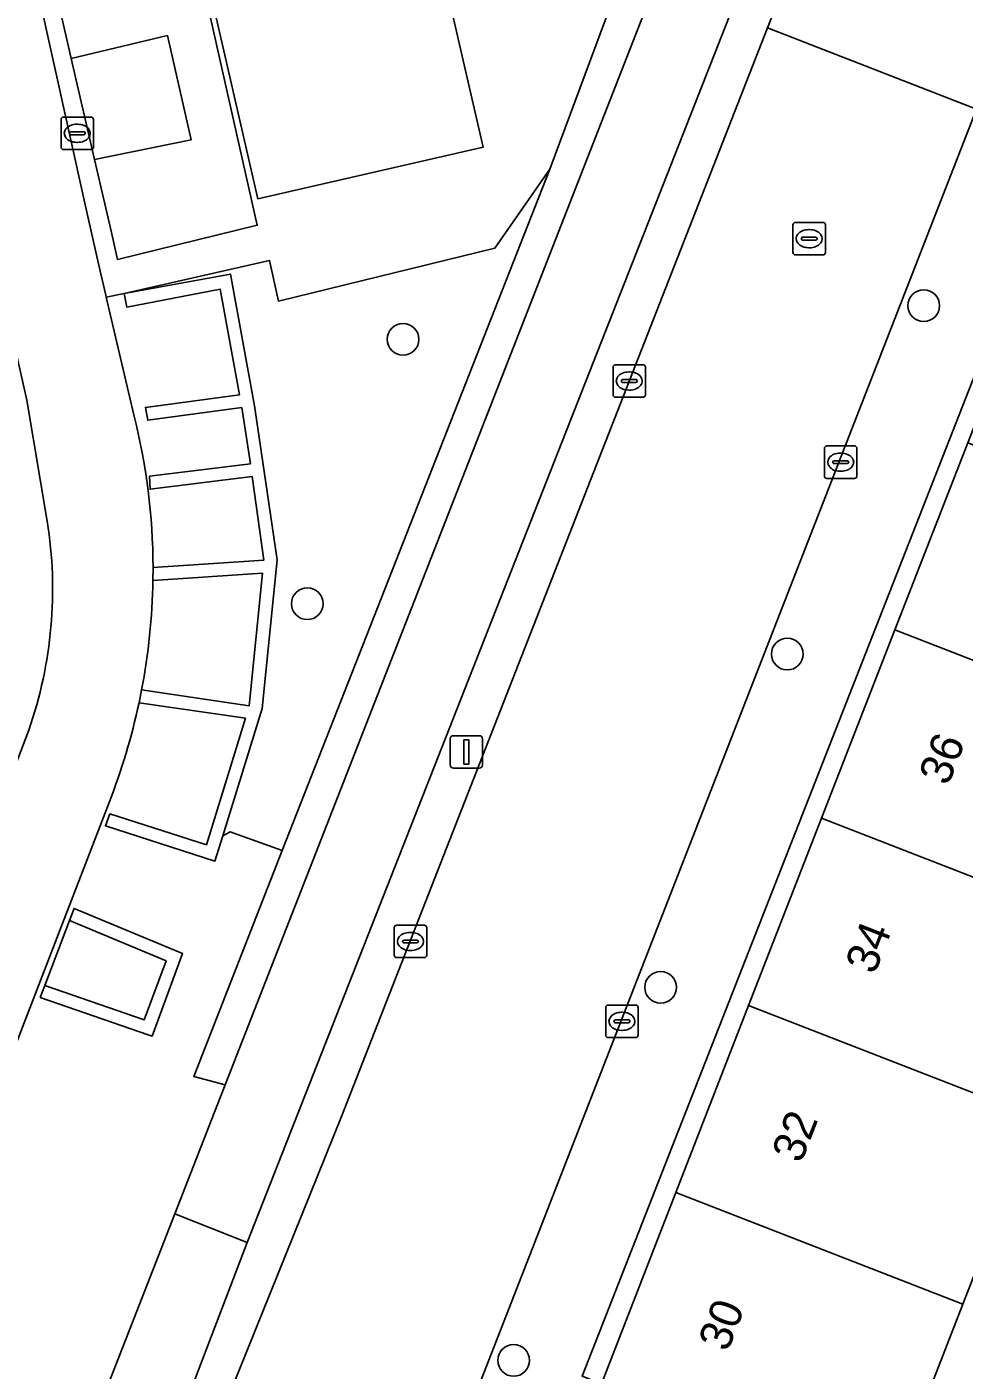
# Model space of a CAD drawing. Extents: x 161248 to 161848, y 384871 to 385383.
# Drawn here: x 161611.17 to 161640.06, y 385146.52 to 385187.96 of the extents above; entities that cross this region are included whole.
import ezdxf

# ---------------------------------------------------------------- set-up
doc = ezdxf.new("R2010")
doc.units = 0
for name, color, linetype in [('IMGEO_Boom', 7, 'Continuous'), ('IMGEO_Erf', 7, 'Continuous'), ('IMGEO_Groenvoorziening', 7, 'Continuous'), ('IMGEO_Haag', 7, 'Continuous'), ('IMGEO_Hek', 7, 'Continuous'), ('IMGEO_Kolk', 7, 'Continuous'), ('IMGEO_Lichtmast', 7, 'Continuous'), ('IMGEO_Pand', 7, 'Continuous'), ('IMGEO_Pand_nummerreeks', 7, 'Continuous'), ('IMGEO_Rijbaan_lokaal_open', 7, 'Continuous'), ('IMGEO_Rioolput', 7, 'Continuous'), ('IMGEO_Terreindeel_open', 7, 'Continuous'), ('IMGEO_Voetpad_gesloten', 7, 'Continuous'), ('IMGEO_Voetpad_open', 7, 'Continuous')]:
    doc.layers.add(name, color=color, linetype=linetype)

msp = doc.modelspace()

# ---------------------------------------------------------------- linework, layer by layer
at = {"layer": 'IMGEO_Boom'}
for centre in [(161638.818, 385179.355), (161622.765, 385178.318), (161619.811, 385170.162), (161634.608, 385168.608), (161630.703, 385158.33), (161626.175, 385146.821)]:
    msp.add_circle(centre, 0.489, dxfattribs=at)
at = {"layer": 'IMGEO_Erf'}
msp.add_lwpolyline([(161637.929, 385169.353), (161640.175, 385175.123), (161642.475, 385181.032), (161641.964, 385181.232), (161628.283, 385146.338), (161628.877, 385146.101), (161631.173, 385151.999), (161633.419, 385157.768), (161635.668, 385163.546)], close=True, dxfattribs=at)
msp.add_lwpolyline([(161642.272, 385154.325), (161640.026, 385148.555), (161639.543, 385147.315), (161637.729, 385142.655), (161646.017, 385139.442)], dxfattribs=at)
at = {"layer": 'IMGEO_Groenvoorziening'}
for points in [[(161646.836, 385225.698), (161643.668, 385222.865), (161637.478, 385207.021), (161628.431, 385183.861), (161619.974, 385162.211), (161617.282, 385155.322), (161615.729, 385151.345), (161617.957, 385150.456), (161645.653, 385220.933)], [(161611.796, 385172.704), (161611.168, 385176.441), (161610.278, 385180.329)], [(161617.126, 385179.863), (161614.248, 385179.314), (161614.17, 385179.735), (161613.615, 385179.618), (161614.465, 385175.99)], [(161615.056, 385171.281), (161618.475, 385171.507), (161618.116, 385174.086), (161614.965, 385173.694), (161614.952, 385174.095), (161618.056, 385174.482), (161617.793, 385176.211), (161614.894, 385175.822), (161614.821, 385176.216), (161617.721, 385176.605), (161617.126, 385179.863)], [(161614.703, 385167.503), (161618.024, 385167.014), (161618.434, 385171.103)], [(161618.434, 385171.103), (161615.053, 385170.879)], [(161615.729, 385151.345), (161617.282, 385155.322), (161616.31, 385155.581), (161619.042, 385162.548), (161617.43, 385163.13), (161617.206, 385163.007), (161616.965, 385162.226), (161613.587, 385163.306), (161613.729, 385163.681), (161616.702, 385162.73), (161617.905, 385166.627), (161614.624, 385167.11)], [(161610.513, 385164.397), (161611.227, 385166.259)], [(161613.699, 385164.033), (161605.12, 385141.803)], [(161605.298, 385140.615), (161606.866, 385137.343), (161607.699, 385135.6), (161608.267, 385134.065), (161608.553, 385133.655), (161608.955, 385133.457), (161612.34, 385142.048), (161612.128, 385142.128), (161612.168, 385142.23), (161615.729, 385151.345)]]:
    msp.add_lwpolyline(points, dxfattribs=at)
for points in [[(161619.974, 385162.211), (161628.431, 385183.861), (161637.478, 385207.021), (161643.668, 385222.865), (161641.893, 385221.599), (161637.756, 385221.037), (161637.166, 385220.965), (161637.21, 385220.572), (161637.774, 385220.635), (161641.62, 385221.158), (161637.86, 385210.743), (161638.048, 385210.676), (161627.386, 385208.143), (161627.429, 385207.514), (161637.241, 385209.868), (161636.496, 385208.343), (161627.284, 385183.564), (161619.042, 385162.548), (161616.31, 385155.581), (161617.282, 385155.322)], [(161616.367, 385190.299), (161615.55, 385190.108), (161615.215, 385190.03), (161612.008, 385189.279), (161612.537, 385186.981), (161615.497, 385187.685), (161616.231, 385184.47), (161613.255, 385183.866), (161613.774, 385181.612), (161613.964, 385180.783), (161618.271, 385181.836)], [(161612.537, 385186.981), (161613.255, 385183.866), (161616.231, 385184.47), (161615.497, 385187.685)], [(161627.284, 385183.564), (161625.596, 385181.133), (161618.925, 385179.496), (161618.648, 385180.752), (161614.17, 385179.735), (161617.447, 385180.331), (161618.188, 385176.271), (161618.878, 385171.515), (161618.418, 385166.934), (161617.206, 385163.007), (161617.43, 385163.13), (161619.042, 385162.548)], [(161618.878, 385171.515), (161618.188, 385176.271), (161617.447, 385180.331), (161614.17, 385179.735), (161614.248, 385179.314), (161617.126, 385179.863), (161617.721, 385176.605), (161614.821, 385176.216), (161614.894, 385175.822), (161617.793, 385176.211), (161618.056, 385174.482), (161614.952, 385174.095), (161614.965, 385173.694), (161618.116, 385174.086), (161618.475, 385171.507), (161615.056, 385171.281), (161615.053, 385170.879), (161618.434, 385171.103), (161618.024, 385167.014), (161614.703, 385167.503), (161614.624, 385167.11), (161617.905, 385166.627), (161616.702, 385162.73), (161613.729, 385163.681), (161613.587, 385163.306), (161616.965, 385162.226), (161617.206, 385163.007), (161618.418, 385166.934)], [(161611.58, 385158.011), (161614.908, 385156.866), (161615.027, 385156.826), (161615.967, 385159.369), (161612.624, 385160.764), (161612.482, 385160.39), (161615.459, 385159.148), (161614.787, 385157.331), (161611.722, 385158.385)], [(161611.58, 385158.011), (161611.722, 385158.385), (161612.482, 385160.39), (161612.624, 385160.764), (161615.967, 385159.369), (161615.027, 385156.826), (161614.908, 385156.866)], [(161615.459, 385159.148), (161612.482, 385160.39), (161611.722, 385158.385), (161614.787, 385157.331)], [(161617.957, 385150.456), (161615.729, 385151.345), (161612.168, 385142.23), (161612.128, 385142.128), (161612.34, 385142.048), (161614.443, 385141.247), (161614.501, 385141.406)]]:
    msp.add_lwpolyline(points, close=True, dxfattribs=at)
for centre, radius, start, end in [((161595.382, 385171.203), 19.675, 0.2261, 14.0808), ((161598.651, 385170.617), 13.309, 340.8872, 9.0222), ((161595.409, 385171.209), 19.647, 349.1259, 359.0364), ((161595.233, 385171.262), 19.831, 338.6216, 347.915)]:
    msp.add_arc(centre, radius, start, end, dxfattribs=at)
at = {"layer": 'IMGEO_Haag'}
for points in [[(161619.974, 385162.211), (161628.431, 385183.861), (161637.478, 385207.021), (161643.668, 385222.865), (161641.893, 385221.599), (161637.756, 385221.037), (161637.166, 385220.965), (161637.21, 385220.572), (161637.774, 385220.635), (161641.62, 385221.158), (161637.86, 385210.743), (161638.048, 385210.676), (161627.386, 385208.143), (161627.429, 385207.514), (161637.241, 385209.868), (161636.496, 385208.343), (161627.284, 385183.564), (161619.042, 385162.548), (161616.31, 385155.581), (161617.282, 385155.322)], [(161618.878, 385171.515), (161618.188, 385176.271), (161617.447, 385180.331), (161614.17, 385179.735), (161614.248, 385179.314), (161617.126, 385179.863), (161617.721, 385176.605), (161614.821, 385176.216), (161614.894, 385175.822), (161617.793, 385176.211), (161618.056, 385174.482), (161614.952, 385174.095), (161614.965, 385173.694), (161618.116, 385174.086), (161618.475, 385171.507), (161615.056, 385171.281), (161615.053, 385170.879), (161618.434, 385171.103), (161618.024, 385167.014), (161614.703, 385167.503), (161614.624, 385167.11), (161617.905, 385166.627), (161616.702, 385162.73), (161613.729, 385163.681), (161613.587, 385163.306), (161616.965, 385162.226), (161617.206, 385163.007), (161618.418, 385166.934)], [(161611.58, 385158.011), (161614.908, 385156.866), (161615.027, 385156.826), (161615.967, 385159.369), (161612.624, 385160.764), (161612.482, 385160.39), (161615.459, 385159.148), (161614.787, 385157.331), (161611.722, 385158.385)]]:
    msp.add_lwpolyline(points, close=True, dxfattribs=at)
at = {"layer": 'IMGEO_Hek'}
for points in [[(161637.478, 385207.021), (161628.431, 385183.861)], [(161628.431, 385183.861), (161619.974, 385162.211)], [(161619.974, 385162.211), (161617.282, 385155.322)], [(161617.282, 385155.322), (161615.729, 385151.345)], [(161615.729, 385151.345), (161612.168, 385142.23)]]:
    msp.add_lwpolyline(points, dxfattribs=at)
at = {"layer": 'IMGEO_Kolk'}
for p, q in [((161612.22, 385184.246), (161612.22, 385185.098)), ((161612.295, 385185.172), (161613.147, 385185.172)), ((161612.708, 385184.952), (161612.733, 385184.952)), ((161613.221, 385185.098), (161613.221, 385184.246)), ((161612.479, 385184.666), (161612.479, 385184.678)), ((161612.917, 385184.629), (161612.519, 385184.629)), ((161612.522, 385184.715), (161612.92, 385184.715)), ((161612.963, 385184.678), (161612.963, 385184.666)), ((161613.147, 385184.172), (161612.295, 385184.172)), ((161612.731, 385184.392), (161612.706, 385184.392)), ((161629.237, 385176.606), (161629.237, 385177.458)), ((161629.312, 385177.532), (161630.164, 385177.532)), ((161630.238, 385177.458), (161630.238, 385176.606)), ((161629.496, 385177.026), (161629.496, 385177.038)), ((161629.539, 385177.075), (161629.937, 385177.075)), ((161629.725, 385177.312), (161629.75, 385177.312)), ((161629.98, 385177.038), (161629.98, 385177.026)), ((161629.934, 385176.989), (161629.536, 385176.989)), ((161629.748, 385176.752), (161629.723, 385176.752)), ((161630.164, 385176.532), (161629.312, 385176.532)), ((161635.755, 385174.102), (161635.755, 385174.954)), ((161635.83, 385175.028), (161636.682, 385175.028)), ((161636.756, 385174.954), (161636.756, 385174.102)), ((161636.014, 385174.522), (161636.014, 385174.534)), ((161636.057, 385174.571), (161636.455, 385174.571)), ((161636.243, 385174.808), (161636.268, 385174.808)), ((161636.498, 385174.534), (161636.498, 385174.522)), ((161636.452, 385174.485), (161636.054, 385174.485)), ((161636.266, 385174.248), (161636.241, 385174.248)), ((161636.682, 385174.028), (161635.83, 385174.028)), ((161622.492, 385159.319), (161622.492, 385160.171)), ((161622.567, 385160.245), (161623.419, 385160.245)), ((161622.98, 385160.025), (161623.005, 385160.025)), ((161623.493, 385160.171), (161623.493, 385159.319)), ((161622.751, 385159.739), (161622.751, 385159.751)), ((161623.189, 385159.702), (161622.791, 385159.702)), ((161622.794, 385159.788), (161623.192, 385159.788)), ((161623.235, 385159.751), (161623.235, 385159.739)), ((161623.419, 385159.245), (161622.567, 385159.245)), ((161623.003, 385159.465), (161622.978, 385159.465)), ((161629.012, 385156.855), (161629.012, 385157.707)), ((161629.087, 385157.781), (161629.939, 385157.781)), ((161629.5, 385157.561), (161629.525, 385157.561)), ((161630.013, 385157.707), (161630.013, 385156.855)), ((161629.271, 385157.275), (161629.271, 385157.287)), ((161629.709, 385157.238), (161629.311, 385157.238)), ((161629.314, 385157.324), (161629.712, 385157.324)), ((161629.755, 385157.287), (161629.755, 385157.275)), ((161629.939, 385156.781), (161629.087, 385156.781)), ((161629.523, 385157.001), (161629.498, 385157.001))]:
    msp.add_line(p, q, dxfattribs=at)
for points in [[(161612.22, 385184.246), (161612.22, 385185.098)], [(161612.295, 385185.172), (161613.147, 385185.172)], [(161613.221, 385185.098), (161613.221, 385184.246)], [(161613.147, 385184.172), (161612.295, 385184.172)], [(161629.237, 385176.606), (161629.237, 385177.458)], [(161629.312, 385177.532), (161630.164, 385177.532)], [(161630.238, 385177.458), (161630.238, 385176.606)], [(161630.164, 385176.532), (161629.312, 385176.532)], [(161635.755, 385174.102), (161635.755, 385174.954)], [(161635.83, 385175.028), (161636.682, 385175.028)], [(161636.756, 385174.954), (161636.756, 385174.102)], [(161636.682, 385174.028), (161635.83, 385174.028)], [(161622.492, 385159.319), (161622.492, 385160.171)], [(161622.567, 385160.245), (161623.419, 385160.245)], [(161623.493, 385160.171), (161623.493, 385159.319)], [(161623.419, 385159.245), (161622.567, 385159.245)], [(161629.012, 385156.855), (161629.012, 385157.707)], [(161629.087, 385157.781), (161629.939, 385157.781)], [(161630.013, 385157.707), (161630.013, 385156.855)], [(161629.939, 385156.781), (161629.087, 385156.781)]]:
    msp.add_lwpolyline(points, dxfattribs=at)
for centre, radius, start, end in [((161612.297, 385185.096), 0.0765, 91.552, 178.448), ((161612.297, 385185.096), 0.0765, 91.552, 178.448), ((161613.145, 385185.096), 0.0765, 1.552, 88.448), ((161613.145, 385185.096), 0.0765, 1.552, 88.448), ((161612.519, 385184.675), 0.0403, 85.8775, 175.7526), ((161612.516, 385184.665), 0.0366, 178.938, 274.7102), ((161612.92, 385184.672), 0.043, 264.8664, 352.4533), ((161612.924, 385184.677), 0.0386, 1.7309, 96.639), ((161612.297, 385184.248), 0.0765, 181.552, 268.448), ((161612.297, 385184.248), 0.0765, 181.552, 268.448), ((161613.145, 385184.248), 0.0765, 271.552, 358.448), ((161613.145, 385184.248), 0.0765, 271.552, 358.448), ((161629.314, 385177.456), 0.0765, 91.552, 178.448), ((161629.314, 385177.456), 0.0765, 91.552, 178.448), ((161630.162, 385177.456), 0.0765, 1.552, 88.448), ((161630.162, 385177.456), 0.0765, 1.552, 88.448), ((161629.536, 385177.035), 0.0403, 85.8775, 175.7526), ((161629.533, 385177.025), 0.0366, 178.938, 274.7102), ((161629.937, 385177.032), 0.043, 264.8664, 352.4533), ((161629.941, 385177.037), 0.0386, 1.7309, 96.639), ((161629.314, 385176.608), 0.0765, 181.552, 268.448), ((161629.314, 385176.608), 0.0765, 181.552, 268.448), ((161630.162, 385176.608), 0.0765, 271.552, 358.448), ((161630.162, 385176.608), 0.0765, 271.552, 358.448), ((161635.832, 385174.952), 0.0765, 91.552, 178.448), ((161635.832, 385174.952), 0.0765, 91.552, 178.448), ((161636.68, 385174.952), 0.0765, 1.552, 88.448), ((161636.68, 385174.952), 0.0765, 1.552, 88.448), ((161636.054, 385174.531), 0.0403, 85.8775, 175.7526), ((161636.051, 385174.521), 0.0366, 178.938, 274.7102), ((161636.455, 385174.528), 0.043, 264.8664, 352.4533), ((161636.459, 385174.533), 0.0386, 1.7309, 96.639), ((161635.832, 385174.104), 0.0765, 181.552, 268.448), ((161635.832, 385174.104), 0.0765, 181.552, 268.448), ((161636.68, 385174.104), 0.0765, 271.552, 358.448), ((161636.68, 385174.104), 0.0765, 271.552, 358.448), ((161622.569, 385160.169), 0.0765, 91.552, 178.448), ((161622.569, 385160.169), 0.0765, 91.552, 178.448), ((161623.417, 385160.169), 0.0765, 1.552, 88.448), ((161623.417, 385160.169), 0.0765, 1.552, 88.448), ((161622.791, 385159.748), 0.0403, 85.8775, 175.7526), ((161622.788, 385159.738), 0.0366, 178.938, 274.7102), ((161623.192, 385159.745), 0.043, 264.8664, 352.4533), ((161623.196, 385159.75), 0.0386, 1.7309, 96.639), ((161622.569, 385159.321), 0.0765, 181.552, 268.448), ((161622.569, 385159.321), 0.0765, 181.552, 268.448), ((161623.417, 385159.321), 0.0765, 271.552, 358.448), ((161623.417, 385159.321), 0.0765, 271.552, 358.448), ((161629.089, 385157.705), 0.0765, 91.552, 178.448), ((161629.089, 385157.705), 0.0765, 91.552, 178.448), ((161629.937, 385157.705), 0.0765, 1.552, 88.448), ((161629.937, 385157.705), 0.0765, 1.552, 88.448), ((161629.311, 385157.284), 0.0403, 85.8775, 175.7526), ((161629.308, 385157.274), 0.0366, 178.938, 274.7102), ((161629.712, 385157.281), 0.043, 264.8664, 352.4533), ((161629.716, 385157.286), 0.0386, 1.7309, 96.639), ((161629.089, 385156.857), 0.0765, 181.552, 268.448), ((161629.089, 385156.857), 0.0765, 181.552, 268.448), ((161629.937, 385156.857), 0.0765, 271.552, 358.448), ((161629.937, 385156.857), 0.0765, 271.552, 358.448)]:
    msp.add_arc(centre, radius, start, end, dxfattribs=at)
for centre, major_axis, ratio, start_param, end_param in [((161612.707, 385184.672), (-0.387, 0.002), 0.722429, 4.712389, 7.853982), ((161612.732, 385184.672), (-0.39, 0.002), 0.717154, 1.570796, 4.712389), ((161629.724, 385177.032), (-0.387, 0.002), 0.722429, 4.712389, 7.853982), ((161629.749, 385177.032), (-0.39, 0.002), 0.717154, 1.570796, 4.712389), ((161636.242, 385174.528), (-0.387, 0.002), 0.722429, 4.712389, 7.853982), ((161636.267, 385174.528), (-0.39, 0.002), 0.717154, 1.570796, 4.712389), ((161622.979, 385159.745), (-0.387, 0.002), 0.722429, 4.712389, 7.853982), ((161623.004, 385159.745), (-0.39, 0.002), 0.717154, 1.570796, 4.712389), ((161629.499, 385157.281), (-0.387, 0.002), 0.722429, 4.712389, 7.853982), ((161629.524, 385157.281), (-0.39, 0.002), 0.717154, 1.570796, 4.712389)]:
    msp.add_ellipse(centre, major_axis=major_axis, ratio=ratio, start_param=start_param, end_param=end_param, dxfattribs=at)
at = {"layer": 'IMGEO_Lichtmast'}
for p, q in [((161624.221, 385165.192), (161624.221, 385165.992)), ((161624.221, 385165.992), (161624.221, 385165.192)), ((161624.321, 385166.092), (161625.111, 385166.092)), ((161625.111, 385166.092), (161624.321, 385166.092)), ((161625.211, 385165.992), (161625.211, 385165.192)), ((161625.211, 385165.192), (161625.211, 385165.992)), ((161625.111, 385165.092), (161624.321, 385165.092)), ((161624.321, 385165.092), (161625.111, 385165.092))]:
    msp.add_line(p, q, dxfattribs=at)
msp.add_lwpolyline([(161624.641, 385165.967), (161624.791, 385165.967), (161624.791, 385165.217), (161624.641, 385165.217), (161624.641, 385165.967)], dxfattribs=at)
for centre, start, end in [((161624.321, 385165.992), 90, 180), ((161624.321, 385165.992), 90, 180), ((161625.111, 385165.992), 0, 90), ((161625.111, 385165.992), 360, 90), ((161624.321, 385165.192), 180, 270), ((161624.321, 385165.192), 180, 270), ((161625.111, 385165.192), 270, 0), ((161625.111, 385165.192), 270, 0)]:
    msp.add_arc(centre, 0.1, start, end, dxfattribs=at)
at = {"layer": 'IMGEO_Pand'}
for points in [[(161618.29, 385182.65), (161625.229, 385184.243), (161622.605, 385195.663), (161615.667, 385194.069)], [(161640.175, 385175.123), (161637.929, 385169.353), (161646.782, 385165.911), (161649.028, 385171.681)], [(161644.522, 385160.104), (161646.782, 385165.911), (161637.929, 385169.353), (161635.668, 385163.546)], [(161642.272, 385154.325), (161644.522, 385160.104), (161635.668, 385163.546), (161633.419, 385157.768)], [(161640.026, 385148.555), (161642.272, 385154.325), (161633.419, 385157.768), (161631.173, 385151.999)], [(161637.729, 385142.655), (161639.543, 385147.315), (161640.026, 385148.555), (161631.173, 385151.999), (161628.877, 385146.101)]]:
    msp.add_lwpolyline(points, close=True, dxfattribs=at)
at = {"layer": 'IMGEO_Rijbaan_lokaal_open'}
for points in [[(161640.44, 385185.42), (161641.438, 385187.982), (161635.004, 385190.489), (161634.002, 385187.929)], [(161640.44, 385185.42), (161634.002, 385187.929), (161620.865, 385154.341), (161616.012, 385142.32), (161616.144, 385142.272), (161622.644, 385139.739)]]:
    msp.add_lwpolyline(points, close=True, dxfattribs=at)
at = {"layer": 'IMGEO_Rioolput'}
for p, q in [((161634.785, 385180.996), (161634.785, 385181.848)), ((161634.86, 385181.922), (161635.712, 385181.922)), ((161635.273, 385181.702), (161635.298, 385181.702)), ((161635.786, 385181.848), (161635.786, 385180.996)), ((161635.044, 385181.416), (161635.044, 385181.428)), ((161635.482, 385181.379), (161635.084, 385181.379)), ((161635.087, 385181.465), (161635.485, 385181.465)), ((161635.528, 385181.428), (161635.528, 385181.416)), ((161635.712, 385180.922), (161634.86, 385180.922)), ((161635.296, 385181.142), (161635.271, 385181.142))]:
    msp.add_line(p, q, dxfattribs=at)
for points in [[(161634.785, 385180.996), (161634.785, 385181.848)], [(161634.86, 385181.922), (161635.712, 385181.922)], [(161635.786, 385181.848), (161635.786, 385180.996)], [(161635.712, 385180.922), (161634.86, 385180.922)]]:
    msp.add_lwpolyline(points, dxfattribs=at)
for centre, radius, start, end in [((161634.862, 385181.846), 0.0765, 91.552, 178.448), ((161634.862, 385181.846), 0.0765, 91.552, 178.448), ((161635.71, 385181.846), 0.0765, 1.552, 88.448), ((161635.71, 385181.846), 0.0765, 1.552, 88.448), ((161635.084, 385181.425), 0.0403, 85.8775, 175.7526), ((161635.081, 385181.415), 0.0366, 178.938, 274.7102), ((161635.485, 385181.422), 0.043, 264.8664, 352.4533), ((161635.489, 385181.427), 0.0386, 1.7309, 96.639), ((161634.862, 385180.998), 0.0765, 181.552, 268.448), ((161634.862, 385180.998), 0.0765, 181.552, 268.448), ((161635.71, 385180.998), 0.0765, 271.552, 358.448), ((161635.71, 385180.998), 0.0765, 271.552, 358.448)]:
    msp.add_arc(centre, radius, start, end, dxfattribs=at)
for centre, major_axis, ratio, start_param, end_param in [((161635.272, 385181.422), (-0.387, 0.002), 0.722429, 4.712389, 7.853982), ((161635.297, 385181.422), (-0.39, 0.002), 0.717154, 1.570796, 4.712389)]:
    msp.add_ellipse(centre, major_axis=major_axis, ratio=ratio, start_param=start_param, end_param=end_param, dxfattribs=at)
at = {"layer": 'IMGEO_Terreindeel_open'}
for points in [[(161611.48, 385189.162), (161612.972, 385182.42), (161613.378, 385180.649), (161613.6, 385179.683), (161613.615, 385179.618), (161614.17, 385179.735), (161618.648, 385180.752), (161618.925, 385179.496), (161625.596, 385181.133), (161627.284, 385183.564), (161636.496, 385208.343)], [(161616.367, 385190.299), (161618.271, 385181.836), (161613.964, 385180.783), (161613.774, 385181.612), (161613.255, 385183.866), (161612.537, 385186.981), (161612.008, 385189.279)]]:
    msp.add_lwpolyline(points, dxfattribs=at)
msp.add_lwpolyline([(161618.29, 385182.65), (161615.667, 385194.069), (161622.605, 385195.663), (161625.229, 385184.243)], close=True, dxfattribs=at)
at = {"layer": 'IMGEO_Voetpad_gesloten'}
for points in [[(161561.183, 385211.538), (161578.997, 385215.629), (161579.573, 385215.761), (161581.994, 385216.362), (161582.823, 385216.55), (161600.783, 385220.619), (161601.046, 385220.679), (161603.635, 385209.362), (161604.54, 385205.404), (161607.126, 385194.105), (161607.328, 385193.22), (161607.895, 385190.734), (161608.06, 385190.015), (161609.476, 385183.832), (161609.732, 385182.712), (161610.278, 385180.329), (161611.168, 385176.441), (161611.796, 385172.704)], [(161614.465, 385175.99), (161613.615, 385179.618), (161613.6, 385179.683), (161613.378, 385180.649), (161612.972, 385182.42), (161611.48, 385189.162), (161610.056, 385195.598), (161609.723, 385197.578)], [(161615.053, 385170.879), (161615.056, 385171.281)], [(161614.624, 385167.11), (161614.703, 385167.503)], [(161611.227, 385166.259), (161610.513, 385164.397), (161607.192, 385156.171), (161605.449, 385155.918), (161596.957, 385154.132), (161596.185, 385153.97), (161593.69, 385153.443), (161592.609, 385153.265), (161578.916, 385150.489)], [(161605.12, 385141.803), (161613.699, 385164.033)]]:
    msp.add_lwpolyline(points, dxfattribs=at)
for centre, radius, start, end in [((161595.382, 385171.203), 19.675, 0.2261, 14.0808), ((161598.651, 385170.617), 13.309, 340.8872, 9.0222), ((161595.409, 385171.209), 19.647, 349.1259, 359.0364), ((161595.233, 385171.262), 19.831, 338.6216, 347.915)]:
    msp.add_arc(centre, radius, start, end, dxfattribs=at)
at = {"layer": 'IMGEO_Voetpad_open'}
for points in [[(161645.653, 385220.933), (161617.957, 385150.456), (161614.501, 385141.406), (161614.443, 385141.247), (161612.34, 385142.048), (161608.955, 385133.457), (161608.553, 385133.655), (161606.589, 385128.816), (161607.137, 385128.587), (161603.426, 385119.304), (161605.683, 385118.425), (161593.334, 385086.858)], [(161594.264, 385086.477), (161601.214, 385104.169), (161608.098, 385122.102), (161609.658, 385126.137), (161608.644, 385126.544), (161611.408, 385133.708), (161612.455, 385133.276), (161614.55, 385138.633), (161614.984, 385139.765), (161615.062, 385139.969), (161616.012, 385142.32), (161620.865, 385154.341), (161634.002, 385187.929), (161635.004, 385190.489), (161642.948, 385210.8), (161646.477, 385219.731)], [(161640.44, 385185.42), (161622.644, 385139.739)], [(161628.283, 385146.338), (161641.964, 385181.232)]]:
    msp.add_lwpolyline(points, dxfattribs=at)

# ---------------------------------------------------------------- texts
at = {"layer": 'IMGEO_Pand_nummerreeks'}
for s, p in [('36', (161639.567, 385164.517)), ('34', (161637.3, 385158.696)), ('32', (161635.033, 385152.871)), ('30', (161632.769, 385147.055))]:
    msp.add_text(s, height=1, rotation=68.7299, dxfattribs=at).set_placement(p)

doc.saveas('drawing.dxf')
